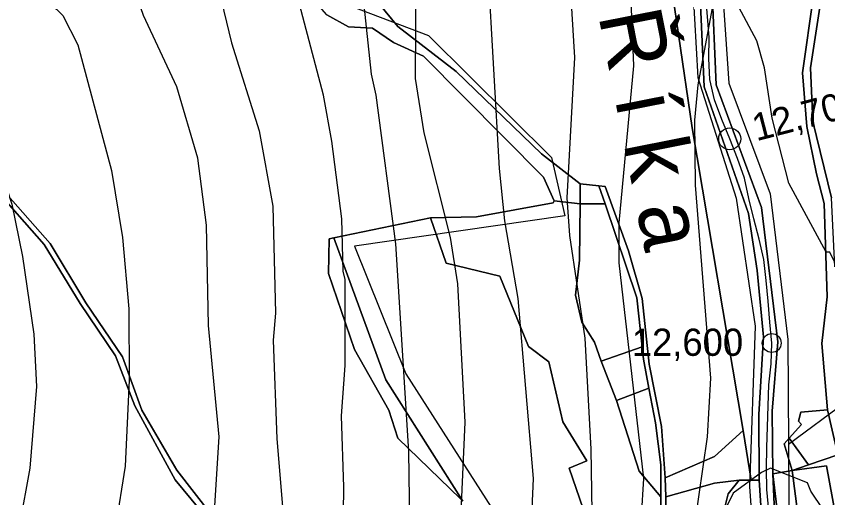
# Model space of a CAD drawing. Extents: x -510989 to -501240, y -1184665 to -1176098.
# Drawn here: x -510243.5 to -509856.2, y -1178532.1 to -1178302.3 of the extents above; entities that cross this region are included whole.
import ezdxf

# ---------------------------------------------------------------- set-up
doc = ezdxf.new("R2010")
doc.units = 0
for name, color, linetype in [('lesni_pozemek', 7, 'Continuous'), ('NAVRH_revitalizace_toku', 7, 'Continuous'), ('orna_puda', 7, 'Continuous'), ('ostatni_plocha_x_neplodna_puda', 7, 'Continuous'), ('ostatni_plocha_x_ostatni_komunikace', 7, 'Continuous'), ('STAV_systematicke_odvodneni', 7, 'Continuous'), ('trasovani_toku', 7, 'Continuous'), ('trvaly_travni_porost', 7, 'Continuous'), ('vodni_plocha_x_vodni_tok_v_koryte_umelem', 7, 'Continuous'), ('vrstevnice_01', 7, 'Continuous'), ('vrstevnice_02', 7, 'Continuous')]:
    doc.layers.add(name, color=color, linetype=linetype)

msp = doc.modelspace()

# ---------------------------------------------------------------- linework, layer by layer
at = {"layer": 'lesni_pozemek'}
for points in [[(-510150.33, -1178540.25), (-510166.93, -1178518.96), (-510183.56, -1178490.36), (-510192.73, -1178464.93), (-510210.34, -1178439.16), (-510227.33, -1178410.72), (-510272.59, -1178359.57), (-510291.21, -1178334.45), (-510316.89, -1178308.41), (-510393.2, -1178168.97), (-510478.78, -1178124.83)], [(-510420.88, -1178577.47), (-510421.14, -1178466.58), (-510408.67, -1178405.28), (-510402.34, -1178335.6), (-510425.86, -1178204.15), (-510474.81, -1178130.78), (-510394.9, -1178171.72), (-510319.23, -1178310.15), (-510293.76, -1178335.76), (-510279.73, -1178355.25), (-510230.12, -1178411.23), (-510213.06, -1178439.47), (-510196.07, -1178464.34), (-510186.96, -1178488.21), (-510167.62, -1178523.59), (-510152.41, -1178542.1)], [(-510095.33, -1178301.71), (-510084.96, -1178307.4), (-510073.4, -1178308.05), (-510063.41, -1178314.85), (-510049.21, -1178321.31), (-509991.93, -1178379.18), (-509986.69, -1178390.43), (-509987.23, -1178391.41), (-510023.88, -1178398.02), (-510045.76, -1178398.48), (-510091.93, -1178408.03), (-510094.15, -1178408.49), (-510094.47, -1178425.14), (-510082.08, -1178461.41), (-510065.75, -1178490.34), (-510061.39, -1178503.69), (-510031.55, -1178532.57)]]:
    msp.add_lwpolyline(points, dxfattribs=at)
for points in [[(-510091.93, -1178408.03), (-510067.12, -1178475.79), (-510030.4, -1178533.68), (-510031.55, -1178532.57), (-510061.39, -1178503.69), (-510065.75, -1178490.34), (-510082.08, -1178461.41), (-510094.47, -1178425.14), (-510094.15, -1178408.49)], [(-509944.17, -1178466.05), (-509941.53, -1178479.8), (-509957.02, -1178485.77), (-509964.33, -1178466.87), (-509944.82, -1178460.03)]]:
    msp.add_lwpolyline(points, close=True, dxfattribs=at)
at = {"layer": 'NAVRH_revitalizace_toku'}
for points in [[(-510060.1, -1177738.31), (-510046.04, -1177776.27), (-510042.52, -1177800.88), (-510055.18, -1177879.61), (-510059.4, -1177948.51), (-510041.82, -1177997.72), (-510013.7, -1178078.56), (-509968.71, -1178171.36), (-509924.51, -1178222.53), (-509906.94, -1178282.99), (-509903.42, -1178334.31), (-509883.74, -1178387.03), (-509875.3, -1178456.63), (-509874.6, -1178556.46), (-509867.57, -1178669.64)], [(-510079.08, -1177742.53), (-510057.99, -1177785.41), (-510068.53, -1177883.83), (-510073.46, -1177950.62), (-510054.47, -1178009.67), (-510024.24, -1178091.92), (-509980.66, -1178181.91), (-509942.44, -1178221.73), (-509934.15, -1178235.7), (-509920.62, -1178289.39), (-509918.19, -1178331.5), (-509899.91, -1178389.14), (-509890.77, -1178450.3), (-509893.58, -1178526.93), (-509883.74, -1178663.31)], [(-509874.95, -1178506.55), (-509819.8, -1178465.87), (-509819.7, -1178291.08)]]:
    msp.add_lwpolyline(points, dxfattribs=at)
at = {"layer": 'orna_puda'}
for points in [[(-509933.91, -1178266.31), (-509920.86, -1178355.55), (-509896.53, -1178499.97), (-509910.26, -1178512.5), (-509933.81, -1178522.56), (-509935.54, -1178498.08), (-509941.43, -1178468.42), (-509944.79, -1178437.08), (-509951.23, -1178414.25), (-509962.35, -1178383.66), (-509965.38, -1178383.32), (-509974.29, -1178382.32), (-509992.84, -1178367.99), (-510033.53, -1178328.73), (-510061.37, -1178307.23), (-510171.11, -1178174.19)], [(-510030.4, -1178533.68), (-510067.12, -1178475.79), (-510091.93, -1178408.03), (-510045.76, -1178398.48), (-510038.39, -1178420.25), (-510012.7, -1178426.36), (-509998.96, -1178459.9), (-509989.26, -1178467.22), (-509982.61, -1178495.88), (-509971.13, -1178514.48), (-509979.56, -1178518.05), (-509972.87, -1178537.36)]]:
    msp.add_lwpolyline(points, dxfattribs=at)
for points in [[(-509856.32, -1178490.16), (-509851.42, -1178511.71), (-509865.37, -1178516.48), (-509874.53, -1178503.68), (-509868.73, -1178497.18), (-509870.11, -1178495.54), (-509869.1, -1178491.23)], [(-509865.37, -1178516.48), (-509851.42, -1178511.71), (-509850.5, -1178530.66), (-509849.32, -1178534.55), (-509847.15, -1178554.28), (-509849.24, -1178557.64), (-509856.72, -1178516.82), (-509873.23, -1178519.17)], [(-509873.23, -1178519.17), (-509856.72, -1178516.82), (-509849.24, -1178557.64), (-509847.66, -1178591.58), (-509850.71, -1178592.02), (-509853.85, -1178592.47), (-509863.53, -1178593.86)], [(-509898.45, -1178523.77), (-509903.72, -1178530.21), (-509907.1, -1178543.67), (-509887.47, -1178545.47), (-509884.25, -1178596.44), (-509887.51, -1178599.15), (-509892.95, -1178598.8), (-509930.09, -1178549.48), (-509933.25, -1178541.43), (-509933.54, -1178531.63), (-509910.21, -1178525.15)]]:
    msp.add_lwpolyline(points, close=True, dxfattribs=at)
at = {"layer": 'ostatni_plocha_x_neplodna_puda'}
for points in [[(-510171.11, -1178174.19), (-510061.37, -1178307.23), (-510033.53, -1178328.73), (-509992.84, -1178367.99), (-509974.29, -1178382.32), (-509974.41, -1178391.9), (-509986.69, -1178390.43), (-509991.93, -1178379.18), (-510049.21, -1178321.31), (-510063.41, -1178314.85), (-510073.4, -1178308.05), (-510084.96, -1178307.4), (-510095.33, -1178301.71), (-510127.15, -1178265.25), (-510160.13, -1178209.33), (-510190.68, -1178195.56), (-510194.26, -1178190.6)], [(-509861.1, -1178212.94), (-509858.91, -1178231.93), (-509856.05, -1178240.62), (-509854.96, -1178243.93), (-509853.09, -1178249.63), (-509846.7, -1178284.63), (-509840.07, -1178308.05), (-509843.54, -1178320.12), (-509849.73, -1178324.36), (-509851.63, -1178343.88), (-509846.75, -1178355.95), (-509846.68, -1178360.59), (-509841.53, -1178378.93), (-509841.53, -1178402.9), (-509840.9, -1178406.11), (-509851.94, -1178406.72), (-509852.82, -1178422), (-509854.43, -1178389.02), (-509863.35, -1178352.49), (-509864.46, -1178327.01), (-509859.59, -1178295.89), (-509860.13, -1178282.53), (-509857.95, -1178259.67), (-509875.43, -1178219.41)], [(-509974.29, -1178382.32), (-509965.38, -1178383.32), (-509962.49, -1178391.9), (-509974.41, -1178391.9)], [(-509974.41, -1178391.9), (-509962.49, -1178391.9), (-509947.36, -1178436.73), (-509944.82, -1178460.03), (-509964.33, -1178466.87), (-509967.55, -1178457.8), (-509973.58, -1178448.29), (-509976.61, -1178435.47), (-509974.74, -1178418.69)], [(-509957.02, -1178485.77), (-509941.53, -1178479.8), (-509938.35, -1178496.44), (-509935.86, -1178516.34), (-509935.86, -1178531.7), (-509946.13, -1178519.41)], [(-509910.26, -1178512.5), (-509896.53, -1178499.97), (-509892.72, -1178523.77), (-509898.45, -1178523.77), (-509910.21, -1178525.15), (-509933.54, -1178531.63), (-509933.81, -1178522.56)], [(-509874.53, -1178503.68), (-509865.37, -1178516.48), (-509873.23, -1178519.17), (-509877, -1178506.46)], [(-509882.43, -1178520.77), (-509873.23, -1178519.17), (-509863.53, -1178593.86), (-509875.65, -1178595.6), (-509878.87, -1178550.11)], [(-509878.87, -1178550.11), (-509875.65, -1178595.6), (-509878.4, -1178595.99), (-509880.63, -1178561.06), (-509882.43, -1178520.77)], [(-509892.72, -1178523.77), (-509888.85, -1178523.77), (-509887.47, -1178545.47), (-509907.1, -1178543.67), (-509903.72, -1178530.21), (-509898.45, -1178523.77)]]:
    msp.add_lwpolyline(points, close=True, dxfattribs=at)
msp.add_lwpolyline([(-509972.87, -1178537.36), (-509979.56, -1178518.05), (-509971.13, -1178514.48), (-509982.61, -1178495.88), (-509989.26, -1178467.22), (-509998.96, -1178459.9), (-510012.7, -1178426.36), (-510038.39, -1178420.25), (-510045.76, -1178398.48), (-510023.88, -1178398.02), (-509987.23, -1178391.41), (-509986.69, -1178390.43), (-509974.41, -1178391.9), (-509974.74, -1178418.69), (-509976.61, -1178435.47), (-509973.58, -1178448.29), (-509967.55, -1178457.8), (-509964.33, -1178466.87), (-509957.02, -1178485.77), (-509946.13, -1178519.41), (-509935.86, -1178531.7), (-509935.86, -1178541.31)], dxfattribs=at)
at = {"layer": 'ostatni_plocha_x_ostatni_komunikace'}
for points in [[(-509962.71, -1177962.59), (-509951.96, -1178009.34), (-509952.41, -1178018.65), (-509950.62, -1178022.54), (-509945.33, -1178034.04), (-509936.66, -1178037.33), (-509945.63, -1178067.64), (-509942.74, -1178088.69), (-509933.53, -1178095.97), (-509918.28, -1178125.97), (-509899.9, -1178153.88), (-509898.2, -1178155.57), (-509890.69, -1178184.27), (-509875.43, -1178219.41), (-509857.95, -1178259.67), (-509860.13, -1178282.53), (-509859.59, -1178295.89), (-509864.46, -1178327.01), (-509863.35, -1178352.49), (-509854.43, -1178389.02)], [(-510478.78, -1178124.83), (-510393.2, -1178168.97), (-510316.89, -1178308.41), (-510291.21, -1178334.45), (-510272.59, -1178359.57), (-510227.33, -1178410.72), (-510210.34, -1178439.16), (-510192.73, -1178464.93), (-510183.56, -1178490.36), (-510166.93, -1178518.96), (-510150.33, -1178540.25)], [(-510152.41, -1178542.1), (-510167.62, -1178523.59), (-510186.96, -1178488.21), (-510196.07, -1178464.34), (-510213.06, -1178439.47), (-510230.12, -1178411.23), (-510279.73, -1178355.25), (-510293.76, -1178335.76), (-510319.23, -1178310.15), (-510394.9, -1178171.72), (-510474.81, -1178130.78)], [(-509851.42, -1178511.71), (-509856.32, -1178490.16), (-509858.97, -1178458.44), (-509856.39, -1178436.25), (-509857.9, -1178391.64), (-509861.54, -1178377.56), (-509866.13, -1178354.9), (-509868.32, -1178329.35), (-509862.98, -1178292.33)], [(-509935.86, -1178541.31), (-509935.86, -1178531.7), (-509935.86, -1178516.34), (-509938.35, -1178496.44), (-509941.53, -1178479.8), (-509944.17, -1178466.05), (-509944.82, -1178460.03), (-509947.36, -1178436.73), (-509962.49, -1178391.9), (-509965.38, -1178383.32), (-509962.35, -1178383.66), (-509951.23, -1178414.25), (-509944.79, -1178437.08), (-509941.43, -1178468.42), (-509935.54, -1178498.08), (-509933.81, -1178522.56), (-509933.54, -1178531.63), (-509933.25, -1178541.43)]]:
    msp.add_lwpolyline(points, dxfattribs=at)
at = {"layer": 'STAV_systematicke_odvodneni'}
for p, q in [((-510083.7, -1178297.58), (-510046.81, -1178311.48)), ((-510046.81, -1178311.48), (-509988.02, -1178369.77)), ((-509988.02, -1178369.77), (-509981.6, -1178397.57)), ((-509981.6, -1178397.57), (-510082.09, -1178412.01)), ((-510082.09, -1178412.01), (-510057.5, -1178472.97)), ((-510057.5, -1178472.97), (-510016.88, -1178536.61))]:
    msp.add_line(p, q, dxfattribs=at)
at = {"layer": 'trasovani_toku'}
for p, q in [((-509913.66, -1178302.49), (-509914.43, -1178292.52)), ((-509912.8, -1178312.46), (-509913.66, -1178302.49)), ((-509912.87, -1178322.46), (-509912.8, -1178312.46)), ((-509912.43, -1178332.45), (-509912.87, -1178322.46)), ((-509910.2, -1178342.19), (-509912.43, -1178332.45)), ((-509906.71, -1178351.57), (-509910.2, -1178342.19)), ((-509902.99, -1178360.85), (-509906.71, -1178351.57)), ((-509899.32, -1178370.15), (-509902.99, -1178360.85)), ((-509895.9, -1178379.55), (-509899.32, -1178370.15)), ((-509893.85, -1178389.33), (-509895.9, -1178379.55)), ((-509891.42, -1178399.04), (-509893.85, -1178389.33)), ((-509888.92, -1178408.72), (-509891.42, -1178399.04)), ((-509886.65, -1178418.46), (-509888.92, -1178408.72)), ((-509885.51, -1178428.39), (-509886.65, -1178418.46)), ((-509884.58, -1178438.35), (-509885.51, -1178428.39)), ((-509883.9, -1178448.32), (-509884.58, -1178438.35)), ((-509882.92, -1178458.28), (-509883.9, -1178448.32)), ((-509883.23, -1178468.27), (-509882.92, -1178458.28)), ((-509884.25, -1178478.22), (-509883.23, -1178468.27)), ((-509884.64, -1178488.21), (-509884.25, -1178478.22)), ((-509884.94, -1178498.21), (-509884.64, -1178488.21)), ((-509885.2, -1178508.21), (-509884.94, -1178498.21)), ((-509885.43, -1178518.2), (-509885.2, -1178508.21)), ((-509885.24, -1178528.2), (-509885.43, -1178518.2)), ((-509884.35, -1178538.16), (-509885.24, -1178528.2))]:
    msp.add_line(p, q, dxfattribs=at)
for centre, radius in [((-509902.99, -1178360.85), 5.25), ((-509882.92, -1178458.28), 4.5)]:
    msp.add_circle(centre, radius, dxfattribs=at)
at = {"layer": 'trvaly_travni_porost'}
msp.add_lwpolyline([(-509917.34, -1178285.83), (-509915.23, -1178335.99), (-509894.09, -1178396.4), (-509889.94, -1178423.66), (-509886.83, -1178455.35), (-509889.12, -1178492.39), (-509888.85, -1178523.77), (-509892.72, -1178523.77), (-509896.53, -1178499.97), (-509920.86, -1178355.55), (-509933.91, -1178266.31)], dxfattribs=at)
msp.add_lwpolyline([(-509866.72, -1178282.16), (-509863.45, -1178281.82), (-509862.98, -1178292.33), (-509868.32, -1178329.35), (-509866.13, -1178354.9), (-509861.54, -1178377.56), (-509857.9, -1178391.64), (-509856.39, -1178436.25), (-509858.97, -1178458.44), (-509856.32, -1178490.16), (-509869.1, -1178491.23), (-509870.11, -1178495.54), (-509868.73, -1178497.18), (-509874.53, -1178503.68), (-509877, -1178506.46), (-509873.23, -1178519.17), (-509882.43, -1178520.77), (-509882.72, -1178490.83), (-509879.96, -1178457.64), (-509887.75, -1178393.63), (-509909.49, -1178335.01), (-509911.5, -1178286.83)], close=True, dxfattribs=at)
at = {"layer": 'vodni_plocha_x_vodni_tok_v_koryte_umelem'}
for points in [[(-509887.47, -1178545.47), (-509888.85, -1178523.77), (-509889.12, -1178492.39), (-509886.83, -1178455.35), (-509889.94, -1178423.66), (-509894.09, -1178396.4), (-509915.23, -1178335.99), (-509917.34, -1178285.83), (-509930.25, -1178235.71), (-509939.87, -1178216.72), (-509954.9, -1178204.95), (-509974.89, -1178184.95), (-509992.58, -1178151.71), (-510005.75, -1178120.95), (-510026.99, -1178076.31), (-510070.02, -1177956.7)], [(-510063.48, -1177959.85), (-510023.49, -1178068.48), (-509999.48, -1178118.28), (-509991.77, -1178140.09), (-509969.79, -1178181.42), (-509959.6, -1178191.33), (-509947.55, -1178203.07), (-509947.15, -1178203.4), (-509934.53, -1178214.01), (-509924.24, -1178235.26), (-509911.5, -1178286.83), (-509909.49, -1178335.01), (-509887.75, -1178393.63), (-509879.96, -1178457.64), (-509882.72, -1178490.83), (-509882.43, -1178520.77), (-509880.63, -1178561.06)]]:
    msp.add_lwpolyline(points, dxfattribs=at)
at = {"layer": 'vrstevnice_01'}
for points in [[(-510056.41, -1177850), (-510060.81, -1177982), (-510060, -1177990), (-510060.91, -1178001), (-510060.19, -1178021), (-510062.69, -1178054), (-510061.81, -1178094), (-510059.69, -1178102), (-510050.91, -1178122), (-510040.69, -1178139), (-510034, -1178155), (-510001.5, -1178221), (-509984.5, -1178266), (-509979.09, -1178288), (-509977, -1178322), (-509980.69, -1178389), (-509979.41, -1178407), (-509972.19, -1178456), (-509969.31, -1178509), (-509968.59, -1178549)], [(-510325.5, -1177910), (-510323.5, -1177988), (-510337.41, -1178088), (-510342.41, -1178110), (-510344.91, -1178130), (-510345.91, -1178161), (-510341.81, -1178188), (-510338, -1178201), (-510317.09, -1178253), (-510304.5, -1178289), (-510295.09, -1178305), (-510272.59, -1178332), (-510259.59, -1178355), (-510250.81, -1178376), (-510245.59, -1178392), (-510240.5, -1178417), (-510235.09, -1178454), (-510233.81, -1178479), (-510237, -1178518), (-510241.91, -1178545)], [(-510149, -1178541), (-510146.69, -1178503), (-510151.81, -1178450), (-510152.69, -1178402), (-510156.81, -1178370), (-510166.91, -1178336), (-510182.81, -1178302), (-510194.59, -1178268), (-510199.19, -1178262), (-510208, -1178257), (-510214, -1178256), (-510230.59, -1178257), (-510238.19, -1178254), (-510244.09, -1178249), (-510251.59, -1178232), (-510254.5, -1178207), (-510255.91, -1178159), (-510255.41, -1178132), (-510247.41, -1178065), (-510246.41, -1178037), (-510247.31, -1178019), (-510253.09, -1177986), (-510262.41, -1177945)], [(-510087.59, -1178564), (-510087.19, -1178527), (-510088.31, -1178493), (-510086.5, -1178469), (-510086.5, -1178428), (-510087.5, -1178424), (-510088.19, -1178399), (-510092.91, -1178362), (-510096.91, -1178340), (-510109.81, -1178291), (-510117.19, -1178253), (-510121, -1178241), (-510133.09, -1178214), (-510149.09, -1178205), (-510167.09, -1178202), (-510184.31, -1178194), (-510191.81, -1178186), (-510197.09, -1178170), (-510187.09, -1178101), (-510183.19, -1178062), (-510181.81, -1178030), (-510182.59, -1178002), (-510190.31, -1177949)], [(-510031.41, -1178546), (-510029.19, -1178496), (-510032.81, -1178430), (-510036.19, -1178408), (-510048.81, -1178358), (-510052.91, -1178332), (-510052.59, -1178282), (-510055.69, -1178240), (-510063.81, -1178211), (-510073.5, -1178191), (-510085.41, -1178171), (-510096.09, -1178158), (-510100.81, -1178155), (-510123.81, -1178147), (-510129.91, -1178139), (-510130.59, -1178133), (-510126.19, -1178110)], [(-509814.69, -1178558), (-509825.69, -1178528), (-509827.59, -1178526), (-509836.19, -1178454), (-509855.19, -1178415), (-509856.91, -1178415), (-509874.81, -1178382), (-509882.69, -1178351), (-509886.31, -1178327), (-509890.09, -1178314), (-509898.69, -1178298), (-509903.41, -1178294), (-509907, -1178293), (-509910.5, -1178294), (-509918.19, -1178335), (-509919.81, -1178352), (-509919.41, -1178383), (-509912.19, -1178475)], [(-509912.19, -1178475), (-509913.81, -1178503), (-509920, -1178546)]]:
    msp.add_lwpolyline(points, dxfattribs=at)
at = {"layer": 'vrstevnice_02'}
for points in [[(-510293.09, -1177957), (-510288.09, -1177997), (-510288.19, -1178028), (-510293.09, -1178055), (-510298.91, -1178109), (-510298.69, -1178167), (-510281.91, -1178239), (-510274.69, -1178262), (-510262.41, -1178283), (-510253.59, -1178290), (-510232.41, -1178293), (-510224.31, -1178299), (-510221.31, -1178302), (-510214.19, -1178316), (-510198, -1178376), (-510192.81, -1178408), (-510189.81, -1178442), (-510189.59, -1178476), (-510191.5, -1178517), (-510196.09, -1178546)], [(-510225, -1177961), (-510217.31, -1178021), (-510218, -1178059), (-510222, -1178108), (-510230.09, -1178173), (-510230.09, -1178189), (-510226.31, -1178211), (-510223, -1178218), (-510215.59, -1178226), (-510209.69, -1178229), (-510200.41, -1178230), (-510185.19, -1178230), (-510173.19, -1178233), (-510167.31, -1178236), (-510160.31, -1178243), (-510155.19, -1178255), (-510140.81, -1178315), (-510127.59, -1178357), (-510121.09, -1178393), (-510119.81, -1178444), (-510120.91, -1178457), (-510119.09, -1178504), (-510114.19, -1178563)], [(-510158.31, -1177971), (-510153.41, -1178014), (-510151.91, -1178068), (-510154, -1178084), (-510159.5, -1178105), (-510165.09, -1178121), (-510166.81, -1178135), (-510166, -1178144), (-510160.09, -1178159), (-510151.31, -1178169), (-510138.19, -1178177), (-510123.19, -1178183), (-510114.81, -1178188), (-510097.09, -1178212), (-510089.81, -1178231), (-510085, -1178248), (-510079.19, -1178282), (-510074.19, -1178330), (-510071.81, -1178340), (-510062.5, -1178411)], [(-509998.19, -1178559), (-509996.69, -1178523), (-510003.91, -1178437), (-510010.31, -1178400), (-510012.91, -1178375), (-510018.31, -1178280), (-510021.69, -1178252), (-510030.59, -1178216), (-510042.59, -1178188)], [(-509955.81, -1178420), (-509955.81, -1178401), (-509948.69, -1178326), (-509950.5, -1178283)], [(-510062.5, -1178411), (-510056.31, -1178510), (-510055.69, -1178555)], [(-509945.09, -1178541), (-509944, -1178523), (-509955.81, -1178420)], [(-509840.69, -1178564), (-509864.31, -1178529), (-509865.81, -1178525), (-509883.59, -1178518), (-509887.81, -1178520), (-509901.31, -1178530), (-509906.19, -1178540)]]:
    msp.add_lwpolyline(points, dxfattribs=at)

# ---------------------------------------------------------------- texts
at = {"layer": 'trasovani_toku'}
for s, height, rotation, p in [('Ř í k a', 30, 281.1997, (-509965.76, -1178301.79)), ('12,700', 13, 14.4956, (-509890.25, -1178362.02))]:
    msp.add_text(s, height=height, rotation=rotation, dxfattribs=at).set_placement(p)
msp.add_text('12,600', height=13, dxfattribs=at).set_placement((-509949.74, -1178464.41))

doc.saveas('drawing.dxf')
